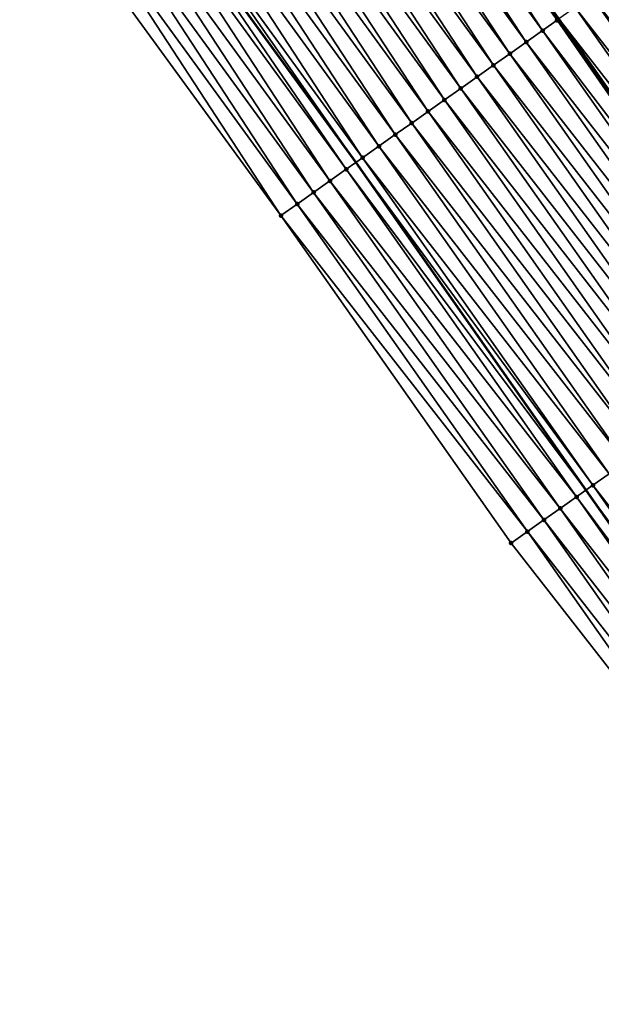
# Model space of a CAD drawing. Header units: feet. Extents: x 2017353 to 2024169, y 808050 to 818690.
# Tile 295 of 305: x 2023046 to 2023075, y 813666 to 813715. Entities that reach past the tile are written whole.
import ezdxf

# ---------------------------------------------------------------- set-up
doc = ezdxf.new("R2010")
doc.units = ezdxf.units.FT
doc.header["$MEASUREMENT"] = 0
for name, color, linetype, lineweight in [('EP_Travel Lane', 172, 'Continuous', 53), ('SB-Road Shots', 141, 'Continuous', 100), ('SB-Road X-Section', 40, 'Continuous', 13), ('STRIPING', 60, 'Continuous', 53)]:
    doc.layers.add(name, color=color, linetype=linetype, lineweight=lineweight)
doc.layers.add('I-77-MM15-17_SB-Surface-BORDER', color=7, linetype='Continuous')
doc.layers.add('I-77-MM15-17_SB-Surface-TIN', color=7, linetype='Continuous')

msp = doc.modelspace()

# ---------------------------------------------------------------- linework, layer by layer
at = {"layer": 'EP_Travel Lane'}
msp.add_polyline3d([(2022991.022505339, 813803.1458993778, 305.6170101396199), (2023003.285776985, 813787.5748178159, 306.3176587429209), (2023015.481625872, 813771.7401552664, 307.0422273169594), (2023027.677817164, 813755.9050481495, 307.7509931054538), (2023039.451268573, 813740.0749688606, 308.4438648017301), (2023051.259084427, 813723.947273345, 309.1315599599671), (2023062.910742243, 813707.9515460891, 309.8217512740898), (2023074.398836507, 813691.5952784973, 310.526257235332), (2023085.886663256, 813675.2393917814, 311.2440111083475), (2023097.152630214, 813658.9396776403, 311.9564695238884), (2023108.400717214, 813642.4176705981, 312.6668367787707), (2023119.426560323, 813626.1889705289, 313.387801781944), (2023130.063606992, 813609.2629426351, 313.9963628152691), (2023140.69929861, 813592.3390709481, 314.6781366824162), (2023151.334193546, 813575.4164669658, 315.40295375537), (2023161.970089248, 813558.4922705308, 316.0737007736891), (2023172.605150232, 813541.5694023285, 316.789546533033), (2023183.240155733, 813524.6466224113, 317.5083899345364)], dxfattribs=at)
at = {"layer": 'I-77-MM15-17_SB-Surface-BORDER', "color": 3, "linetype": 'Continuous', "lineweight": -3}
msp.add_polyline3d([(2023181.852581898, 813523.7702748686, 317.3997637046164), (2023171.551339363, 813540.9040270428, 316.7113860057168), (2023159.106655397, 813556.6838220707, 315.8496676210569), (2023149.587475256, 813574.3128165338, 315.2545603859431), (2023140.480258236, 813592.200764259, 314.6617741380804), (2023129.52701318, 813608.9241119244, 313.9559350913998), (2023117.200194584, 813624.78267664, 313.2088364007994), (2023105.421882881, 813640.386232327, 312.4429763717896), (2023094.197176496, 813656.9241267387, 311.7330354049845), (2023082.980358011, 813673.1857900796, 311.0144584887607), (2023070.66707368, 813688.9574749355, 310.2098197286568), (2023059.170121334, 813705.3067500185, 309.4875459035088), (2023047.574174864, 813721.2345558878, 308.7830737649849), (2023036.571872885, 813737.9548142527, 308.1614076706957), (2023024.851758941, 813753.7143577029, 307.4715350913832), (2023014.230916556, 813770.7705758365, 306.9171997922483), (2023000.449103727, 813785.3755890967, 306.0302409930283), (2022988.183231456, 813800.871041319, 305.3299364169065)], dxfattribs=at)
at = {"layer": 'I-77-MM15-17_SB-Surface-TIN', "color": 128, "linetype": 'Continuous', "lineweight": -3}
for points in [[(2023072.235454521, 813714.5424749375, 310.6063571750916), (2023061.257169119, 813731.3034212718, 309.9798800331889), (2023060.461009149, 813730.7177521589, 309.9149160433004)], [(2023072.963417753, 813715.0569722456, 310.666575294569), (2023073.042677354, 813715.1130291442, 310.6740433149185), (2023061.257169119, 813731.3034212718, 309.9798800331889)], [(2023072.235454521, 813714.5424749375, 310.6063571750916), (2023072.963417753, 813715.0569722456, 310.666575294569), (2023061.257169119, 813731.3034212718, 309.9798800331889)], [(2023071.418864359, 813713.9652518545, 310.5367697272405), (2023060.461009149, 813730.7177521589, 309.9149160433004), (2023059.655621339, 813730.1249986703, 309.8422362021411)], [(2023071.418864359, 813713.9652518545, 310.5367697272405), (2023072.235454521, 813714.5424749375, 310.6063571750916), (2023060.461009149, 813730.7177521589, 309.9149160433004)], [(2023070.602333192, 813713.3879448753, 310.4642639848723), (2023059.655621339, 813730.1249986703, 309.8422362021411), (2023058.850269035, 813729.5321966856, 309.7678053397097)], [(2023070.602333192, 813713.3879448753, 310.4642639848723), (2023071.418864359, 813713.9652518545, 310.5367697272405), (2023059.655621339, 813730.1249986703, 309.8422362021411)], [(2023069.78576656, 813712.8106883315, 310.3935126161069), (2023058.850269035, 813729.5321966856, 309.7678053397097), (2023058.044863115, 813728.9394679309, 309.6960185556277)], [(2023069.78576656, 813712.8106883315, 310.3935126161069), (2023070.602333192, 813713.3879448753, 310.4642639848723), (2023058.850269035, 813729.5321966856, 309.7678053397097)], [(2023068.969111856, 813712.2335570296, 310.3271177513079), (2023058.044863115, 813728.9394679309, 309.6960185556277), (2023057.239337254, 813728.3469029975, 309.6301467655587)], [(2023068.969111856, 813712.2335570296, 310.3271177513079), (2023069.78576656, 813712.8106883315, 310.3935126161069), (2023058.044863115, 813728.9394679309, 309.6960185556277)], [(2023068.152402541, 813711.6565033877, 310.2634242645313), (2023057.239337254, 813728.3469029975, 309.6301467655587), (2023056.433765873, 813727.7544002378, 309.5665198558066)], [(2023068.152402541, 813711.6565033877, 310.2634242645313), (2023068.969111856, 813712.2335570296, 310.3271177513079), (2023057.239337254, 813728.3469029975, 309.6301467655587)], [(2023067.335659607, 813711.0794975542, 310.2013937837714), (2023056.433765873, 813727.7544002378, 309.5665198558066), (2023055.62820267, 813727.161886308, 309.5024896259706)], [(2023067.335659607, 813711.0794975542, 310.2013937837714), (2023068.152402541, 813711.6565033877, 310.2634242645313), (2023056.433765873, 813727.7544002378, 309.5665198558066)], [(2023066.518987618, 813710.5023908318, 310.1358539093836), (2023055.62820267, 813727.161886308, 309.5024896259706), (2023054.822688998, 813726.569304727, 309.4360167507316)], [(2023066.518987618, 813710.5023908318, 310.1358539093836), (2023067.335659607, 813711.0794975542, 310.2013937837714), (2023055.62820267, 813727.161886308, 309.5024896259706)], [(2023065.702344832, 813709.9252425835, 310.0688695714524), (2023054.822688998, 813726.569304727, 309.4360167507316), (2023054.017230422, 813725.9766478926, 309.3668267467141)], [(2023065.702344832, 813709.9252425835, 310.0688695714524), (2023066.518987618, 813710.5023908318, 310.1358539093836), (2023054.822688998, 813726.569304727, 309.4360167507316)], [(2023064.885734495, 813709.3480481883, 310.0002800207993), (2023054.017230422, 813725.9766478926, 309.3668267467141), (2023053.211731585, 813725.3840460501, 309.2996223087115)], [(2023064.885734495, 813709.3480481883, 310.0002800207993), (2023065.702344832, 813709.9252425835, 310.0688695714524), (2023054.017230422, 813725.9766478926, 309.3668267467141)], [(2023064.069165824, 813708.7707945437, 309.9296295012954), (2023053.211731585, 813725.3840460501, 309.2996223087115), (2023052.406306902, 813724.7913429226, 309.2287608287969)], [(2023064.069165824, 813708.7707945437, 309.9296295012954), (2023064.885734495, 813709.3480481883, 310.0002800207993), (2023053.211731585, 813725.3840460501, 309.2996223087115)], [(2023063.25267531, 813708.1934297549, 309.8551128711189), (2023052.406306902, 813724.7913429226, 309.2287608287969), (2023051.600766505, 813724.1987978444, 309.163605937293)], [(2023063.25267531, 813708.1934297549, 309.8551128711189), (2023064.069165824, 813708.7707945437, 309.9296295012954), (2023052.406306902, 813724.7913429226, 309.2287608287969)], [(2023062.436288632, 813707.6159173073, 309.7754599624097), (2023051.259084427, 813723.947273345, 309.1315599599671), (2023050.795436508, 813723.6059653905, 309.0880749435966)], [(2023051.600766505, 813724.1987978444, 309.163605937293), (2023051.259084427, 813723.947273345, 309.1315599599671), (2023062.910742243, 813707.9515460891, 309.8217512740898)], [(2023062.436288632, 813707.6159173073, 309.7754599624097), (2023062.910742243, 813707.9515460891, 309.8217512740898), (2023051.259084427, 813723.947273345, 309.1315599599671)], [(2023063.25267531, 813708.1934297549, 309.8551128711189), (2023051.600766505, 813724.1987978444, 309.163605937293), (2023062.910742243, 813707.9515460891, 309.8217512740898)], [(2023061.619962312, 813707.0383190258, 309.6928213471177), (2023050.795436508, 813723.6059653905, 309.0880749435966), (2023049.990399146, 813723.0127332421, 308.9981124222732)], [(2023061.619962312, 813707.0383190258, 309.6928213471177), (2023062.436288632, 813707.6159173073, 309.7754599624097), (2023050.795436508, 813723.6059653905, 309.0880749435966)], [(2023060.803262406, 813706.461252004, 309.6286624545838), (2023049.990399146, 813723.0127332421, 308.9981124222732), (2023049.184772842, 813722.4203054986, 308.9371940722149)], [(2023060.803262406, 813706.461252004, 309.6286624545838), (2023061.619962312, 813707.0383190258, 309.6928213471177), (2023049.990399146, 813723.0127332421, 308.9981124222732)], [(2023059.986737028, 813705.8839367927, 309.5558703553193), (2023049.184772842, 813722.4203054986, 308.9371940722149), (2023048.379551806, 813721.8273242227, 308.8562896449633)], [(2023059.986737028, 813705.8839367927, 309.5558703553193), (2023060.803262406, 813706.461252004, 309.6286624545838), (2023049.184772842, 813722.4203054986, 308.9371940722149)], [(2023059.170121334, 813705.3067500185, 309.4875459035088), (2023048.379551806, 813721.8273242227, 308.8562896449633), (2023047.574174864, 813721.2345558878, 308.7830737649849)], [(2023059.170121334, 813705.3067500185, 309.4875459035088), (2023059.986737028, 813705.8839367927, 309.5558703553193), (2023048.379551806, 813721.8273242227, 308.8562896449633)], [(2023086.998328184, 813700.5027169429, 311.6287170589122), (2023075.500914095, 813716.8526486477, 310.9292793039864), (2023074.684552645, 813716.275100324, 310.8483784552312)], [(2023086.18201913, 813699.9250941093, 311.5452241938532), (2023074.684552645, 813716.275100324, 310.8483784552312), (2023073.868339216, 813715.6973415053, 310.7601556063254)], [(2023086.18201913, 813699.9250941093, 311.5452241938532), (2023086.998328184, 813700.5027169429, 311.6287170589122), (2023074.684552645, 813716.275100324, 310.8483784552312)], [(2023085.365761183, 813699.3473985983, 311.4592032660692), (2023073.868339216, 813715.6973415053, 310.7601556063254), (2023073.052065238, 813715.1196687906, 310.6749278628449)], [(2023085.365761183, 813699.3473985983, 311.4592032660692), (2023086.18201913, 813699.9250941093, 311.5452241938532), (2023073.868339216, 813715.6973415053, 310.7601556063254)], [(2023084.361810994, 813698.6369310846, 311.3549070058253), (2023072.963417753, 813715.0569722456, 310.666575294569), (2023072.235454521, 813714.5424749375, 310.6063571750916)], [(2023072.963417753, 813715.0569722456, 310.666575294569), (2023084.540112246, 813698.7630558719, 311.372172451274), (2023073.042677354, 813715.1130291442, 310.6740433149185)], [(2023084.361810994, 813698.6369310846, 311.3549070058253), (2023084.540112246, 813698.7630558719, 311.372172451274), (2023072.963417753, 813715.0569722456, 310.666575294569)], [(2023084.549505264, 813698.7697002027, 311.3730820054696), (2023073.052065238, 813715.1196687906, 310.6749278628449), (2023073.042677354, 813715.1130291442, 310.6740433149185)], [(2023084.549505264, 813698.7697002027, 311.3730820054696), (2023073.042677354, 813715.1130291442, 310.6740433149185), (2023084.540112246, 813698.7630558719, 311.372172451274)], [(2023084.549505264, 813698.7697002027, 311.3730820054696), (2023085.365761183, 813699.3473985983, 311.4592032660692), (2023073.052065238, 813715.1196687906, 310.6749278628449)], [(2023083.732820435, 813698.192611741, 311.3081771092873), (2023072.235454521, 813714.5424749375, 310.6063571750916), (2023071.418864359, 813713.9652518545, 310.5367697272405)], [(2023083.732820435, 813698.192611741, 311.3081771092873), (2023084.361810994, 813698.6369310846, 311.3549070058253), (2023072.235454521, 813714.5424749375, 310.6063571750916)], [(2023082.916265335, 813697.6153387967, 311.2368550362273), (2023071.418864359, 813713.9652518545, 310.5367697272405), (2023070.602333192, 813713.3879448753, 310.4642639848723)], [(2023082.916265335, 813697.6153387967, 311.2368550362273), (2023083.732820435, 813698.192611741, 311.3081771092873), (2023071.418864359, 813713.9652518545, 310.5367697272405)], [(2023082.099778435, 813697.0379688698, 311.1621594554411), (2023070.602333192, 813713.3879448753, 310.4642639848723), (2023069.78576656, 813712.8106883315, 310.3935126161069)], [(2023082.099778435, 813697.0379688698, 311.1621594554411), (2023082.916265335, 813697.6153387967, 311.2368550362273), (2023070.602333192, 813713.3879448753, 310.4642639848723)], [(2023081.283227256, 813696.4606903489, 311.0906434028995), (2023069.78576656, 813712.8106883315, 310.3935126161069), (2023068.969111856, 813712.2335570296, 310.3271177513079)], [(2023081.283227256, 813696.4606903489, 311.0906434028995), (2023082.099778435, 813697.0379688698, 311.1621594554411), (2023069.78576656, 813712.8106883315, 310.3935126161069)], [(2023080.466550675, 813695.8835901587, 311.0253305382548), (2023068.969111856, 813712.2335570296, 310.3271177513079), (2023068.152402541, 813711.6565033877, 310.2634242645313)], [(2023080.466550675, 813695.8835901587, 311.0253305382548), (2023081.283227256, 813696.4606903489, 311.0906434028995), (2023068.969111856, 813712.2335570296, 310.3271177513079)], [(2023079.649880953, 813695.3064802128, 310.959678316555), (2023068.152402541, 813711.6565033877, 310.2634242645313), (2023067.335659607, 813711.0794975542, 310.2013937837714)], [(2023079.649880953, 813695.3064802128, 310.959678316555), (2023080.466550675, 813695.8835901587, 311.0253305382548), (2023068.152402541, 813711.6565033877, 310.2634242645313)], [(2023078.833174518, 813694.7294224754, 310.8958421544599), (2023067.335659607, 813711.0794975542, 310.2013937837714), (2023066.518987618, 813710.5023908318, 310.1358539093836)], [(2023078.833174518, 813694.7294224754, 310.8958421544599), (2023079.649880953, 813695.3064802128, 310.959678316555), (2023067.335659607, 813711.0794975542, 310.2013937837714)], [(2023078.01647766, 813694.1523511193, 310.8315322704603), (2023066.518987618, 813710.5023908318, 310.1358539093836), (2023065.702344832, 813709.9252425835, 310.0688695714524)], [(2023078.01647766, 813694.1523511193, 310.8315322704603), (2023078.833174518, 813694.7294224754, 310.8958421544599), (2023066.518987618, 813710.5023908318, 310.1358539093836)], [(2023077.19982279, 813693.575220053, 310.7651453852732), (2023065.702344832, 813709.9252425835, 310.0688695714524), (2023064.885734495, 813709.3480481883, 310.0002800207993)], [(2023077.19982279, 813693.575220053, 310.7651453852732), (2023078.01647766, 813694.1523511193, 310.8315322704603), (2023065.702344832, 813709.9252425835, 310.0688695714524)], [(2023076.383184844, 813692.9980649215, 310.697921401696), (2023064.885734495, 813709.3480481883, 310.0002800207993), (2023064.069165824, 813708.7707945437, 309.9296295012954)], [(2023076.383184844, 813692.9980649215, 310.697921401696), (2023077.19982279, 813693.575220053, 310.7651453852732), (2023064.885734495, 813709.3480481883, 310.0002800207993)], [(2023075.566649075, 813692.4207644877, 310.6256431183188), (2023064.069165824, 813708.7707945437, 309.9296295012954), (2023063.25267531, 813708.1934297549, 309.8551128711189)], [(2023075.566649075, 813692.4207644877, 310.6256431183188), (2023076.383184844, 813692.9980649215, 310.697921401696), (2023064.069165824, 813708.7707945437, 309.9296295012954)], [(2023074.750016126, 813691.8436022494, 310.5581719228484), (2023063.25267531, 813708.1934297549, 309.8551128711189), (2023062.910742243, 813707.9515460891, 309.8217512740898)], [(2023074.750016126, 813691.8436022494, 310.5581719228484), (2023075.566649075, 813692.4207644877, 310.6256431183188), (2023063.25267531, 813708.1934297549, 309.8551128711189)], [(2023073.933519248, 813691.266246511, 310.4839698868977), (2023062.436288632, 813707.6159173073, 309.7754599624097), (2023061.619962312, 813707.0383190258, 309.6928213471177)], [(2023062.436288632, 813707.6159173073, 309.7754599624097), (2023074.398836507, 813691.5952784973, 310.526257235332), (2023062.910742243, 813707.9515460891, 309.8217512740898)], [(2023073.933519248, 813691.266246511, 310.4839698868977), (2023074.398836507, 813691.5952784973, 310.526257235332), (2023062.436288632, 813707.6159173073, 309.7754599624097)], [(2023074.750016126, 813691.8436022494, 310.5581719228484), (2023062.910742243, 813707.9515460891, 309.8217512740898), (2023074.398836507, 813691.5952784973, 310.526257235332)], [(2023073.117080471, 813690.6888081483, 310.4068937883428), (2023061.619962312, 813707.0383190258, 309.6928213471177), (2023060.803262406, 813706.461252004, 309.6286624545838)], [(2023073.117080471, 813690.6888081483, 310.4068937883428), (2023073.933519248, 813691.266246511, 310.4839698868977), (2023061.619962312, 813707.0383190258, 309.6928213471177)], [(2023072.300318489, 813690.1118294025, 310.3458053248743), (2023060.803262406, 813706.461252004, 309.6286624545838), (2023059.986737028, 813705.8839367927, 309.5558703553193)], [(2023072.300318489, 813690.1118294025, 310.3458053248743), (2023073.117080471, 813690.6888081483, 310.4068937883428), (2023060.803262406, 813706.461252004, 309.6286624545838)], [(2023071.48371502, 813689.5346252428, 310.2768759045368), (2023059.986737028, 813705.8839367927, 309.5558703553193), (2023059.170121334, 813705.3067500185, 309.4875459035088)], [(2023071.48371502, 813689.5346252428, 310.2768759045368), (2023072.300318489, 813690.1118294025, 310.3458053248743), (2023059.986737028, 813705.8839367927, 309.5558703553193)], [(2023070.66707368, 813688.9574749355, 310.2098197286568), (2023071.48371502, 813689.5346252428, 310.2768759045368), (2023059.170121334, 813705.3067500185, 309.4875459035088)], [(2023087.063812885, 813676.0711886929, 311.3374619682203), (2023075.566649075, 813692.4207644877, 310.6256431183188), (2023074.750016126, 813691.8436022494, 310.5581719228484)], [(2023086.247142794, 813675.4940792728, 311.2718282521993), (2023074.750016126, 813691.8436022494, 310.5581719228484), (2023074.398836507, 813691.5952784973, 310.526257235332)], [(2023086.247142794, 813675.4940792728, 311.2718282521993), (2023087.063812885, 813676.0711886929, 311.3374619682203), (2023074.750016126, 813691.8436022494, 310.5581719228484)], [(2023073.933519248, 813691.266246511, 310.4839698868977), (2023085.886663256, 813675.2393917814, 311.2440111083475), (2023074.398836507, 813691.5952784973, 310.526257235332)], [(2023086.247142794, 813675.4940792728, 311.2718282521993), (2023074.398836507, 813691.5952784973, 310.526257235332), (2023085.886663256, 813675.2393917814, 311.2440111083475)], [(2023085.430419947, 813674.9170448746, 311.2088041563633), (2023073.933519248, 813691.266246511, 310.4839698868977), (2023073.117080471, 813690.6888081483, 310.4068937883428)], [(2023085.430419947, 813674.9170448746, 311.2088041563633), (2023085.886663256, 813675.2393917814, 311.2440111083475), (2023073.933519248, 813691.266246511, 310.4839698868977)], [(2023084.613797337, 813674.3398679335, 311.140821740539), (2023073.117080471, 813690.6888081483, 310.4068937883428), (2023072.300318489, 813690.1118294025, 310.3458053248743)], [(2023084.613797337, 813674.3398679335, 311.140821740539), (2023085.430419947, 813674.9170448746, 311.2088041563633), (2023073.117080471, 813690.6888081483, 310.4068937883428)], [(2023083.797027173, 813673.7629008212, 311.0801381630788), (2023072.300318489, 813690.1118294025, 310.3458053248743), (2023071.48371502, 813689.5346252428, 310.2768759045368)], [(2023083.797027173, 813673.7629008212, 311.0801381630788), (2023084.613797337, 813674.3398679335, 311.140821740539), (2023072.300318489, 813690.1118294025, 310.3458053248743)], [(2023082.980358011, 813673.1857900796, 311.0144584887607), (2023071.48371502, 813689.5346252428, 310.2768759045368), (2023070.66707368, 813688.9574749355, 310.2098197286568)], [(2023082.980358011, 813673.1857900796, 311.0144584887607), (2023083.797027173, 813673.7629008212, 311.0801381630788), (2023071.48371502, 813689.5346252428, 310.2768759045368)]]:
    msp.add_3dface(points, dxfattribs=at)
at = {"layer": 'SB-Road Shots', "lineweight": 100}
for p in [(2023072.963417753, 813715.0569722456, 310.666575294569), (2023072.235454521, 813714.5424749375, 310.6063571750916), (2023071.418864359, 813713.9652518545, 310.5367697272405), (2023070.602333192, 813713.3879448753, 310.4642639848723), (2023069.78576656, 813712.8106883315, 310.3935126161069), (2023068.969111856, 813712.2335570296, 310.3271177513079), (2023068.152402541, 813711.6565033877, 310.2634242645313), (2023067.335659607, 813711.0794975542, 310.2013937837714), (2023066.518987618, 813710.5023908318, 310.1358539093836), (2023065.702344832, 813709.9252425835, 310.0688695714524), (2023064.885734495, 813709.3480481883, 310.0002800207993), (2023064.069165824, 813708.7707945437, 309.9296295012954), (2023063.25267531, 813708.1934297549, 309.8551128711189), (2023062.436288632, 813707.6159173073, 309.7754599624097), (2023061.619962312, 813707.0383190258, 309.6928213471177), (2023060.803262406, 813706.461252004, 309.6286624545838), (2023059.986737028, 813705.8839367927, 309.5558703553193), (2023059.170121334, 813705.3067500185, 309.4875459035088), (2023074.750016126, 813691.8436022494, 310.5581719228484), (2023073.933519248, 813691.266246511, 310.4839698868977), (2023073.117080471, 813690.6888081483, 310.4068937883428), (2023072.300318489, 813690.1118294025, 310.3458053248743), (2023071.48371502, 813689.5346252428, 310.2768759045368), (2023070.66707368, 813688.9574749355, 310.2098197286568)]:
    msp.add_point(p, dxfattribs=at)
at = {"layer": 'SB-Road X-Section', "extrusion": (0.5748676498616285, -0.8174922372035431, 0.03512303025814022), "elevation": 497804.3691596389, "flags": 128}
msp.add_lwpolyline([(2122949.698821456, -17183.1067154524), (2122948.873113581, -17183.18303680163), (2122947.873113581, -17183.25493208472), (2122946.873113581, -17183.3187427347), (2122945.873113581, -17183.40424457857), (2122944.873113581, -17183.49249680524), (2122943.873113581, -17183.58071404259), (2122942.873113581, -17183.66295845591), (2122941.873113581, -17183.7423504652), (2122940.873113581, -17183.82419191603), (2122939.873113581, -17183.90622324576), (2122938.873113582, -17183.98657483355), (2122937.873113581, -17184.07128159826), (2122936.873113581, -17184.15223239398), (2122935.873113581, -17184.24050971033), (2122934.873113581, -17184.32579007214), (2122934.764535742, -17184.33414779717), (2122933.873113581, -17184.39440309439), (2122932.873113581, -17184.46403350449), (2122931.873113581, -17184.53658401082), (2122930.873113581, -17184.60737906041), (2122929.873113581, -17184.6738149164), (2122928.873113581, -17184.73754772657), (2122927.873113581, -17184.79961650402), (2122926.873113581, -17184.86519684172), (2122925.873113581, -17184.93222253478), (2122924.873113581, -17185.00085443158), (2122923.873113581, -17185.07154856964), (2122922.873113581, -17185.14611120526), (2122921.873113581, -17185.22581329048), (2122920.873113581, -17185.30850292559), (2122919.873113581, -17185.37270142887), (2122918.873113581, -17185.44553846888), (2122917.873113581, -17185.51390510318)], dxfattribs=at)
at = {"layer": 'SB-Road X-Section', "extrusion": (0.574867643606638, -0.8174922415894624, 0.03512303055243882), "elevation": 497824.3529365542, "flags": 128}
msp.add_lwpolyline([(2122950.503016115, -17183.07660368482), (2122949.876921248, -17183.117253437), (2122948.876921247, -17183.20724278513), (2122947.876921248, -17183.27065083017), (2122946.876921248, -17183.33567007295), (2122945.876921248, -17183.42410400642), (2122944.876921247, -17183.51191462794), (2122943.876921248, -17183.59751357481), (2122942.876921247, -17183.67682800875), (2122941.876921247, -17183.7556146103), (2122940.876921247, -17183.83607034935), (2122939.876921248, -17183.91274318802), (2122938.876921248, -17183.9904379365), (2122937.876921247, -17184.07388293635), (2122936.876921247, -17184.15742734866), (2122935.876921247, -17184.24350138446), (2122934.876921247, -17184.32967581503), (2122934.647016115, -17184.34786203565), (2122933.876921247, -17184.39462078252), (2122932.876921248, -17184.46598688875), (2122931.876921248, -17184.54072858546), (2122930.876921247, -17184.61228879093), (2122929.876921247, -17184.67764197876), (2122928.876921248, -17184.74333473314), (2122927.876921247, -17184.80721030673), (2122926.876921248, -17184.87155989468), (2122925.876921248, -17184.93798776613), (2122924.876921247, -17185.00525325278), (2122923.876921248, -17185.07757615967), (2122922.876921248, -17185.14508901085), (2122921.876921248, -17185.21933685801), (2122920.876921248, -17185.29646054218), (2122919.876921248, -17185.35758672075), (2122918.876921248, -17185.42655869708), (2122917.876921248, -17185.49365627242)], dxfattribs=at)
at = {"layer": 'STRIPING'}
msp.add_polyline3d([(2023013.087588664, 813795.1681484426, 307.1800369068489), (2023025.289069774, 813779.3373057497, 307.8929810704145), (2023037.490631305, 813763.5063587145, 308.6022145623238), (2023049.449252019, 813747.431255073, 309.2971778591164), (2023061.257169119, 813731.3034212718, 309.9798800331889), (2023073.042677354, 813715.1130291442, 310.6740433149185), (2023084.540112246, 813698.7630558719, 311.372172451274), (2023096.037625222, 813682.4129715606, 312.0664382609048), (2023107.406418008, 813665.93260703, 312.733613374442), (2023118.631189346, 813649.39460383, 313.4399986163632), (2023129.881959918, 813632.7917992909, 314.1948764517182), (2023140.760924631, 813616.0181797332, 314.8131413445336), (2023151.637735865, 813599.2478804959, 315.5451664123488), (2023162.405940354, 813582.408587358, 316.2589201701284), (2023173.167802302, 813565.5633564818, 316.9251493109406), (2023183.928506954, 813548.719937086, 317.6531741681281), (2023194.661508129, 813531.8591779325, 318.3828489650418)], dxfattribs=at)

doc.saveas('drawing.dxf')
